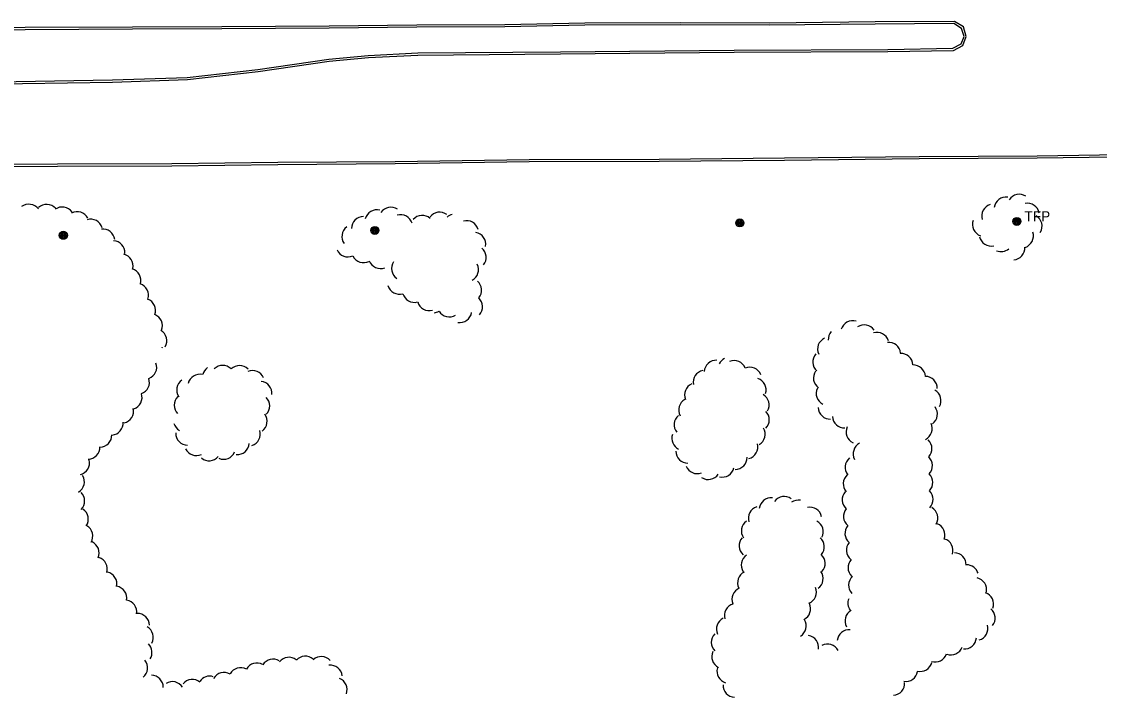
# Model space of a CAD drawing. Extents: x 2402803 to 2427059, y 6985292 to 6997652.
# Drawn here: x 2405598 to 2406106, y 6991012 to 6991329 of the extents above; entities that cross this region are included whole.
import ezdxf

# ---------------------------------------------------------------- set-up
doc = ezdxf.new("R2010")
doc.units = 0
for name, color, linetype in [('p_road - paved curb', 7, 'Continuous'), ('p_utility manhole', 7, 'Continuous'), ('p_veg woods', 7, 'Continuous')]:
    doc.layers.add(name, color=color, linetype=linetype)

msp = doc.modelspace()

# ---------------------------------------------------------------- linework, layer by layer
at = {"layer": 'p_road - paved curb'}
for points in [[(2405577.21, 6991299.74), (2405641.07, 6991300.76), (2405676.27, 6991302), (2405709.65, 6991305.71), (2405743, 6991310.56), (2405761.55, 6991312.36), (2405784.86, 6991313.53), (2405852.02, 6991314.02), (2405933.9, 6991314.8), (2406006.19, 6991315.16), (2406037.06, 6991315.7), (2406041.55, 6991318.05), (2406043.17, 6991322.28), (2406041.83, 6991326.75), (2406037.54, 6991329.31), (2406000.22, 6991329.12), (2405950.56, 6991328.6), (2405908.5, 6991328.7), (2405863.44, 6991328.62), (2405825.73, 6991327.76), (2405784.35, 6991327.59), (2405743, 6991327.21), (2405692.55, 6991326.88), (2405650.4, 6991326.68), (2405599.82, 6991326.45), (2405548.71, 6991325.84)], [(2405577.2, 6991300.74), (2405641.04, 6991301.76), (2405676.2, 6991303), (2405709.52, 6991306.7), (2405742.88, 6991311.55), (2405761.48, 6991313.36), (2405784.83, 6991314.53), (2405852.01, 6991315.02), (2405933.89, 6991315.8), (2406006.18, 6991316.16), (2406036.81, 6991316.7), (2406040.75, 6991318.76), (2406042.11, 6991322.32), (2406040.98, 6991326.09), (2406037.27, 6991328.31), (2406000.23, 6991328.12), (2405950.56, 6991327.6), (2405908.5, 6991327.7), (2405863.45, 6991327.62), (2405825.74, 6991326.76), (2405784.36, 6991326.59), (2405743.01, 6991326.21), (2405692.56, 6991325.88), (2405650.4, 6991325.68), (2405599.83, 6991325.45), (2405548.73, 6991324.84)], [(2406356.71, 6991261.19), (2406341.95, 6991266.31), (2406324.53, 6991268.39), (2406299.52, 6991268.71), (2406267.97, 6991267.87), (2406224.2, 6991267.37), (2406174.67, 6991266.69), (2406125.5, 6991266.6), (2406076.54, 6991265.88), (2406020.9, 6991265.55), (2405957.46, 6991264.85), (2405898.42, 6991264.32), (2405837.23, 6991264.15), (2405774.19, 6991263.21), (2405718.82, 6991262.81), (2405668.95, 6991262.18), (2405615.11, 6991262.06), (2405547.8, 6991261.63), (2405491.34, 6991261.15), (2405442.27, 6991260.63), (2405385.64, 6991259.74), (2405325.23, 6991259.52), (2405257.98, 6991258.87), (2405196.81, 6991258.8)], [(2406356.38, 6991260.25), (2406341.72, 6991265.33), (2406324.46, 6991267.39), (2406299.53, 6991267.71), (2406267.99, 6991266.87), (2406224.21, 6991266.37), (2406174.68, 6991265.69), (2406125.51, 6991265.6), (2406076.55, 6991264.88), (2406020.91, 6991264.55), (2405957.47, 6991263.85), (2405898.43, 6991263.32), (2405837.24, 6991263.15), (2405774.2, 6991262.21), (2405718.83, 6991261.81), (2405668.96, 6991261.18), (2405615.11, 6991261.06), (2405547.81, 6991260.63), (2405491.35, 6991260.15), (2405442.28, 6991259.63), (2405385.65, 6991258.74), (2405325.24, 6991258.52), (2405257.99, 6991257.87), (2405196.81, 6991257.8)]]:
    msp.add_lwpolyline(points, dxfattribs=at)
at = {"layer": 'p_utility manhole'}
for centre, radius in [((2405936.49, 6991234.39), 1.9), ((2405936.49, 6991234.39), 1.44), ((2405936.49, 6991234.39), 0.973), ((2405936.49, 6991234.39), 0.539), ((2405936.49, 6991234.39), 0.192), ((2406067, 6991235.11), 1.9), ((2406067, 6991235.11), 1.44), ((2406067, 6991235.11), 0.973), ((2406067, 6991235.11), 0.539), ((2406067, 6991235.11), 0.192), ((2405617.84, 6991228.57), 1.9), ((2405617.84, 6991228.57), 1.44), ((2405617.84, 6991228.57), 0.973), ((2405617.84, 6991228.57), 0.539), ((2405617.84, 6991228.57), 0.192), ((2405764.58, 6991230.88), 1.9), ((2405764.58, 6991230.88), 1.44), ((2405764.58, 6991230.88), 0.973), ((2405764.58, 6991230.88), 0.539), ((2405764.58, 6991230.88), 0.192)]:
    msp.add_circle(centre, radius, dxfattribs=at)
at = {"layer": 'p_veg woods'}
for centre, start, end in [((2406061.91, 6991240.93), 82.3989, 172.3989), ((2406068.12, 6991242.24), 57.2102, 147.2102), ((2406071.94, 6991238.03), 10.4737, 100.4737), ((2405601.59, 6991237.56), 37.1333, 127.1333), ((2405609.94, 6991237.51), 42.0055, 132.0055), ((2405617.36, 6991236.24), 35.7691, 125.7691), ((2405624.44, 6991234), 28.24, 118.24), ((2405765.53, 6991234.91), 74.9139, 164.9139), ((2405772.17, 6991236.17), 56.3031, 146.3031), ((2405776.73, 6991232.63), 16.4414, 106.4414), ((2405795.08, 6991233.81), 52.7374, 142.7374), ((2405802.21, 6991232.86), 101.5965, 130.0602), ((2406056.1, 6991237.71), 107.1148, 197.1148), ((2405630.74, 6991230.49), 16.9065, 106.9065), ((2405759.25, 6991231.75), 90.3929, 180.3929), ((2405786.93, 6991232.3), 48.7499, 138.7499), ((2405807.82, 6991229.79), 16.0282, 106.0282), ((2406051.73, 6991233.7), 160.3346, 250.3346), ((2406073.19, 6991232.84), 329.0082, 59.0082), ((2405636.43, 6991225.89), 6.877, 96.877), ((2405754.69, 6991227.96), 126.0898, 216.0898), ((2405811.15, 6991224.37), 349.714, 79.714), ((2406069.13, 6991228.25), 288.3326, 18.3326), ((2405641.24, 6991220.36), 356.9823, 86.9823), ((2406054.89, 6991229.16), 192.9103, 282.9103), ((2406065.07, 6991222.58), 274.3777, 4.3777), ((2405645.05, 6991214.1), 347.2167, 77.2167), ((2405751.92, 6991224.03), 204.2418, 294.2418), ((2405759.29, 6991221.32), 206.3556, 296.3556), ((2405811.36, 6991218.17), 320.6405, 50.6405), ((2406059.57, 6991226.52), 247.4106, 309.306), ((2405767.23, 6991218.55), 200.494, 290.494), ((2405778.05, 6991212.94), 146.2002, 236.2002), ((2405807.78, 6991212.41), 296.9694, 26.9694), ((2405648.7, 6991207.28), 343.6178, 73.6178), ((2405652.32, 6991200.24), 342.3928, 72.3928), ((2405776.17, 6991206.46), 196.1328, 286.1328), ((2405809.21, 6991202.71), 319.7438, 49.7438), ((2405655.65, 6991193.12), 340.4346, 70.4346), ((2405783.17, 6991202.6), 196.1328, 286.1328), ((2405809.7, 6991194.86), 317.8334, 47.8334), ((2405790.18, 6991198.73), 196.1328, 286.1328), ((2405791.87, 6991197.68), 276.223, 301.3882), ((2405799.64, 6991195.8), 211.3882, 301.3882), ((2405658.86, 6991185.91), 338.8736, 68.8736), ((2405804.6, 6991193.1), 260.6508, 350.6508), ((2405989.62, 6991182.62), 72.9639, 162.9639), ((2405660.94, 6991178.83), 329.9178, 59.9178), ((2405983.78, 6991179.45), 138.008, 183.2263), ((2405995.12, 6991180.68), 34.1805, 124.1805), ((2406001.08, 6991177.17), 17.1373, 107.1373), ((2405978.78, 6991174.95), 115.167, 205.167), ((2406006.63, 6991172.49), 6.0583, 96.0583), ((2405659.69, 6991172.66), 30.3624, 34.049), ((2405976.52, 6991168.91), 138.6171, 228.6171), ((2406012.35, 6991167.2), 3.001, 93.001), ((2405656.19, 6991166.43), 290.1454, 20.1454), ((2405692.88, 6991161.58), 44.873, 134.873), ((2405700.88, 6991161.56), 44.873, 134.873), ((2405925.36, 6991164.01), 86.8364, 176.8364), ((2405931.71, 6991165.37), 115.6301, 152.2765), ((2405933.77, 6991163.88), 21.8584, 111.8584), ((2406018.25, 6991161.81), 2.9003, 92.9003), ((2405682.12, 6991157.41), 76.185, 166.185), ((2405688.97, 6991161.56), 124.6698, 166.185), ((2405706.89, 6991159.21), 22.097, 112.097), ((2405920.15, 6991159.29), 101.2329, 191.2329), ((2405941.12, 6991160.74), 21.8584, 111.8584), ((2405976.81, 6991161.35), 145.2462, 235.2462), ((2406023.85, 6991156.41), 359.7828, 89.7828), ((2405652.74, 6991159.25), 289.6806, 19.6806), ((2405676.88, 6991155.65), 123.9143, 213.9143), ((2405710.46, 6991154.06), 353.928, 83.928), ((2405916.08, 6991153.37), 113.3267, 203.3267), ((2405943.21, 6991155.7), 341.8068, 71.8068), ((2405649.27, 6991152.13), 288.5087, 18.5087), ((2405675.68, 6991148.5), 134.5902, 224.5902), ((2405709.39, 6991148.14), 315.7339, 45.7339), ((2405944.69, 6991148.57), 330.2952, 60.2952), ((2405978.07, 6991154.04), 153.7782, 243.7782), ((2406025.6, 6991150.69), 330.0549, 60.0549), ((2405645.29, 6991145.7), 282.3521, 12.3521), ((2405913.33, 6991146.22), 118.1935, 208.1935), ((2405978.99, 6991147.62), 182.906, 272.906), ((2406023.92, 6991144.3), 306.4317, 36.4317), ((2405708.19, 6991140.9), 305.8133, 35.8133), ((2405911.19, 6991139.31), 129.634, 219.634), ((2405944.71, 6991141.59), 315.1457, 45.1457), ((2405985.8, 6991143.4), 182.2947, 272.2947), ((2405640.36, 6991140.07), 274.5989, 4.5989), ((2405675.39, 6991141.49), 196.2902, 239.8278), ((2405704.99, 6991134.93), 287.4246, 17.4246), ((2405942.79, 6991134.88), 299.8532, 29.8532), ((2405992.22, 6991135.89), 154.8889, 244.8889), ((2406021.48, 6991137.44), 296.0465, 26.0465), ((2405635.04, 6991134.42), 271.1905, 1.1905), ((2405676.44, 6991135.28), 178.6921, 268.6921), ((2405910.1, 6991132.89), 161.1279, 243.9883), ((2406021.35, 6991128.02), 316.3654, 46.3654), ((2405629.43, 6991128.68), 271.5894, 1.5894), ((2405680.51, 6991130.4), 205.5346, 295.5346), ((2405699.78, 6991130.87), 265.2899, 355.2899), ((2405911.96, 6991126.85), 180.497, 270.497), ((2405939.3, 6991128.79), 285.3628, 15.3628), ((2405995.52, 6991125.56), 117.9284, 207.9284), ((2405624.52, 6991121.33), 283.6673, 13.6673), ((2405686.47, 6991127.97), 230.4385, 320.4385), ((2405693.32, 6991128.67), 246.7407, 336.7407), ((2405934.28, 6991123.9), 270.3979, 0.3979), ((2405991.69, 6991119.25), 129.4462, 219.4462), ((2406021.59, 6991120), 316.6724, 46.6724), ((2405916.44, 6991121.89), 201.4425, 291.4425), ((2405928.23, 6991120.26), 256.2823, 346.2823), ((2405622.12, 6991112.38), 301.2936, 31.2936), ((2405921.65, 6991119.1), 236.1675, 326.1675), ((2405990.87, 6991111.44), 131.4943, 221.4943), ((2406021.74, 6991112.05), 316.0006, 46.0006), ((2405622.23, 6991103.33), 315.7135, 45.7135), ((2405990.34, 6991103.98), 139.2213, 229.2213), ((2406021.89, 6991104.04), 316.0785, 46.0785), ((2405951.3, 6991099.24), 84.4428, 174.4427), ((2405957.42, 6991099.83), 54.2319, 144.2319), ((2405964.01, 6991098.11), 79.5967, 124.7912), ((2405623.97, 6991094.74), 326.2551, 56.2551), ((2405946.15, 6991095.24), 107.5176, 197.5176), ((2405969.49, 6991094.8), 11.8106, 101.8106), ((2405990.96, 6991096.06), 139.9273, 229.9273), ((2406024.09, 6991095.33), 329.7826, 59.7826), ((2405626.05, 6991086.78), 329.47, 59.47), ((2405942.86, 6991089.26), 125.4246, 215.4246), ((2405970.16, 6991088.93), 331.7731, 61.7731), ((2405991.65, 6991088.09), 139.96, 229.96), ((2406027.46, 6991087.38), 338.665, 68.665), ((2405941.79, 6991082.28), 139.0709, 229.0709), ((2405970.67, 6991081.7), 320.357, 50.357), ((2405629.06, 6991078.87), 335.9107, 65.9107), ((2405992.34, 6991080.12), 139.9756, 229.9756), ((2406031.24, 6991080.05), 342.2358, 72.2358), ((2405632.91, 6991071.34), 342.4195, 72.4195), ((2405942.81, 6991073.18), 123.8895, 213.8895), ((2405971.02, 6991073.9), 317.6582, 47.6582), ((2405993.1, 6991071.94), 136.9898, 226.9898), ((2406037.46, 6991073.29), 358.6293, 88.6293), ((2406043.28, 6991067.63), 16.6801, 90.2871), ((2405637.41, 6991064.31), 347.3609, 77.3609), ((2405941.07, 6991064.79), 115.8796, 205.8795), ((2405970.05, 6991066.77), 305.9941, 35.9941), ((2405993.39, 6991063.64), 132.5594, 222.5594), ((2406047.09, 6991061.52), 348.2222, 78.2222), ((2405642.03, 6991057.58), 349.6264, 79.6264), ((2405938.37, 6991056.97), 111.9702, 201.9702), ((2405966.92, 6991060.4), 291.9617, 21.9617), ((2405646.77, 6991051.04), 350.8072, 80.8072), ((2405993.03, 6991055.16), 157.665, 215.8183), ((2406050.33, 6991054.8), 340.3232, 70.3232), ((2405652.72, 6991044.71), 0.8219, 90.8219), ((2405934.87, 6991049.35), 106.467, 196.467), ((2405964.17, 6991052.55), 296.3881, 26.3881), ((2405991.67, 6991046.85), 119.8523, 209.8523), ((2406051.11, 6991048.16), 320.8694, 50.8694), ((2405931.1, 6991042.96), 115.2187, 205.2187), ((2405962.14, 6991044.49), 300.9135, 30.9135), ((2405654.57, 6991039.02), 331.4841, 61.4841), ((2405928.7, 6991036.74), 135.7534, 225.7534), ((2405988.01, 6991037), 84.6983, 174.6983), ((2406047.66, 6991043.28), 286.2748, 16.2748), ((2405653.96, 6991032.02), 326.9593, 45.3943), ((2405967.98, 6991034.3), 351.3747, 81.3747), ((2405977.8, 6991030.25), 28.2079, 118.2079), ((2406042.29, 6991039.27), 265.2538, 355.2538), ((2405731.85, 6991024.53), 48.767, 138.767), ((2405739.38, 6991024.36), 42.2317, 132.2317), ((2405928.88, 6991030.01), 154.4005, 244.4005), ((2406028.53, 6991033.11), 251.3166, 341.3166), ((2406035.88, 6991036.46), 249.9816, 339.9816), ((2405651.85, 6991024.64), 309.7781, 39.7781), ((2405708.99, 6991021.34), 60.951, 150.951), ((2405716.6, 6991023.15), 58.5288, 148.5288), ((2405724.11, 6991024.04), 52.1208, 142.1208), ((2405743.61, 6991020.31), 6.4178, 96.4178), ((2406021.48, 6991028.68), 255.7086, 345.7086), ((2405659.28, 6991015.55), 359.3442, 89.3442), ((2405686.81, 6991015.15), 72.6884, 145.7401), ((2405693.52, 6991016.89), 59.5286, 149.5286), ((2405701.31, 6991019.13), 61.041, 151.041), ((2405931.37, 6991023.1), 164.0212, 254.0212), ((2406014.65, 6991023.93), 260.3901, 350.3901), ((2405669.22, 6991012.55), 31.8172, 121.8172), ((2405678.56, 6991013.62), 50.1765, 140.1765), ((2405745.87, 6991014.41), 339.3714, 69.3714), ((2405934.22, 6991016.54), 178.0863, 268.0863), ((2406008.49, 6991017.44), 274.122, 4.122)]:
    msp.add_arc(centre, 5.65, start, end, dxfattribs=at)

# ---------------------------------------------------------------- texts
at = {"layer": 'p_utility manhole'}
msp.add_text('  TFP', height=4.8, dxfattribs=at).set_placement((2406067, 6991235.11))

doc.saveas('drawing.dxf')
